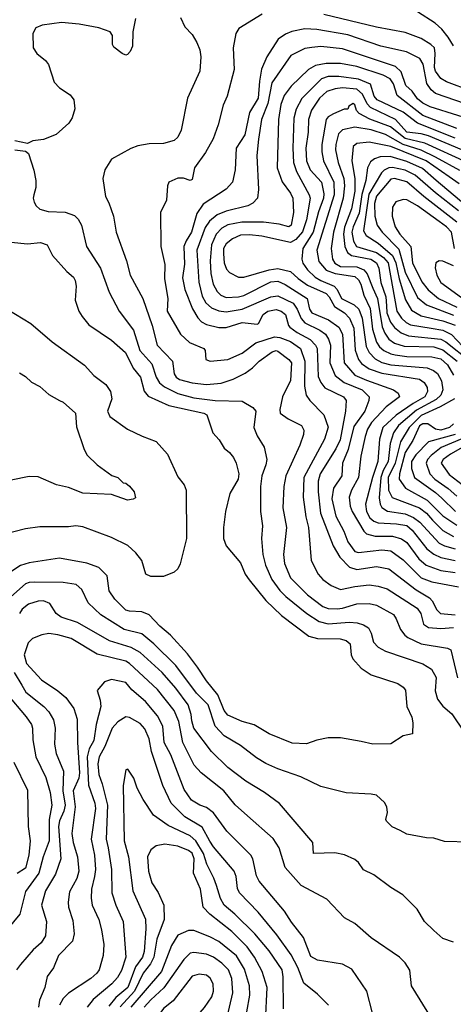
# Model space of a CAD drawing. Extents: x 501367 to 657802, y 482273 to 547541.
# Tile 281 of 656: x 602622 to 605044, y 490232 to 495733. Entities that reach past the tile are written whole.
import ezdxf

# ---------------------------------------------------------------- set-up
doc = ezdxf.new("R2010")
doc.units = 0

msp = doc.modelspace()

# ---------------------------------------------------------------- linework, layer by layer
at = {"layer": '0CON20XD'}
for points in [[(603520, 495745), (603545, 495693.3), (603585, 495650), (603610.8, 495605), (603627.5, 495565), (603634.3, 495525), (603628.6, 495445), (603560, 495295), (603524.2, 495115), (603505, 495076.7), (603485, 495058.8), (603425, 495041.2), (603345, 495040), (603282.6, 495027.4), (603243.3, 495013.3), (603135, 494953.8), (603098, 494895), (603087.1, 494845), (603102.2, 494745), (603120.2, 494710.2), (603146.9, 494635), (603160.5, 494545), (603219.1, 494385), (603239.5, 494305), (603309.6, 494175), (603362.3, 494025), (603389.6, 493915), (603475.3, 493825), (603485.3, 493755), (603495.5, 493735), (603515, 493723.2), (603585, 493704.8), (603665, 493695.2), (603747.3, 493702.7), (603815.2, 493724.8), (603882.2, 493757.8), (603922.5, 493787.5), (603959.5, 493825), (604033.4, 493876.6), (604055, 493884.5), (604065, 493881.8), (604125.5, 493835), (604140, 493815), (604135, 493716.2), (604089.4, 493625), (604074.5, 493555), (604077.5, 493535), (604122.4, 493502.4), (604195.8, 493465.8), (604209.3, 493439.3), (604207.5, 493415), (604186.9, 493355), (604108.4, 493185), (604097.3, 493125), (604092.5, 493005), (604112.2, 492895), (604095.3, 492745), (604102, 492695), (604134.7, 492615), (604229.5, 492519.5), (604315, 492454.1), (604345, 492443.1), (604395, 492441), (604425.5, 492444.5), (604505, 492469.8), (604575, 492471.4), (604615, 492462.2), (604709.4, 492409.4), (604725.9, 492385), (604748.6, 492325), (604773.3, 492293.3), (604790.9, 492280.9), (604865, 492244.8), (605012.2, 492222.2), (605031.4, 492211.4), (605068.1, 492055)], [(603976.2, 495763.8), (603846.1, 495683.9), (603829.5, 495655), (603815.4, 495575), (603820, 495455), (603781.5, 495305), (603759.5, 495255), (603731.5, 495145), (603703, 495067), (603659.4, 494990.6), (603599.4, 494905), (603585, 494840), (603575, 494833.8), (603536.7, 494846.7), (603505, 494848.5), (603455.5, 494824.5), (603447.1, 494805), (603441.9, 494725), (603408.1, 494655), (603410.5, 494465), (603432.1, 494365), (603431.2, 494285), (603449.7, 494175), (603446.2, 494105), (603520.4, 493975), (603570.1, 493930.1), (603651.2, 493895), (603658, 493885), (603662.5, 493835), (603685.8, 493825.8), (603785, 493833.7), (603865, 493869.2), (603941.9, 493928.1), (604045, 493960.9), (604075, 493957.7), (604135, 493934.5), (604191.2, 493895), (604214.8, 493825), (604214, 493685), (604222.9, 493635), (604242.1, 493605), (604321.2, 493525), (604346, 493456), (604325, 493389.5), (604210.3, 493175), (604205.3, 493064.7), (604220.3, 492955), (604234.7, 492895), (604250.5, 492710.5), (604290, 492635), (604316.4, 492605), (604362.5, 492572.5), (604415, 492548.4), (604495, 492565.7), (604575, 492574.8), (604625, 492568.8), (604675, 492553.2), (604843.1, 492445), (604863.4, 492415), (604877.8, 492355), (604906.7, 492336.7), (604975, 492330.5), (605045, 492337.6)], [(605146.7, 495333.3), (605005.6, 495385.6), (604975, 495404.1), (604945.2, 495445), (604939.1, 495465), (604943.8, 495545), (604938.7, 495575), (604918.8, 495595), (604865, 495628.1), (604775, 495660.6), (604615, 495691.2), (604321.7, 495761.7)], [(605046.4, 495586.4), (605016, 495636), (604979.8, 495679.8), (604943.4, 495713.4), (604845, 495777.3)], [(603269.4, 495740.6), (603254.6, 495665), (603251.5, 495585), (603240, 495555), (603225, 495537.8), (603215, 495535.6), (603195, 495543.5), (603148.7, 495578.7), (603140.8, 495595), (603140, 495645), (603127.1, 495665), (603065, 495688.3), (602955, 495708.3), (602855, 495717.3), (602747.9, 495702.1), (602712, 495688), (602694.8, 495655.2), (602697.2, 495575), (602717.3, 495545), (602767.2, 495505), (602783.6, 495483.6), (602814.1, 495384.1), (602845, 495352.7), (602903.7, 495313.7), (602924.5, 495285), (602929.4, 495235), (602915.4, 495184.6), (602896, 495155), (602825, 495092.2), (602755.5, 495064.5), (602695, 495055.7), (602665, 495042), (602595, 495056.7)], [(605335, 495186.1), (604945, 495320.3), (604921.2, 495341.2), (604897.1, 495377.1), (604876.7, 495485), (604856.7, 495516.7), (604783.2, 495553.2), (604640, 495585), (604455, 495647.7), (604281.3, 495678.7), (604215, 495681.2), (604142.4, 495667.6), (604107, 495653), (604066.4, 495623.6), (604002.5, 495525), (603972.8, 495457.2), (603961, 495389), (603955.2, 495295), (603906.8, 495215), (603880.6, 495089.4), (603832.2, 495015), (603825.9, 494894.1), (603811.5, 494825), (603775, 494785.5), (603647.8, 494702.2), (603610.9, 494650.9), (603581.9, 494545), (603552.2, 494497.8), (603539.3, 494465), (603542.4, 494367.6), (603531.2, 494291.2), (603545.3, 494225), (603588.1, 494118.1), (603616.4, 494066.4), (603638.2, 494045), (603665, 494030.3), (603735, 494014.1), (603775, 494012.7), (603865, 494041.2), (603948.9, 494031.1), (603956.2, 494035), (603982.2, 494085), (604007.8, 494105), (604055, 494114.3), (604083.5, 494105), (604107.5, 494085), (604123.5, 494025), (604131.2, 494015), (604172.5, 493985), (604245.4, 493945.4), (604274.9, 493914.9), (604283.2, 493895), (604289.6, 493739.6), (604303.7, 493705), (604326.9, 493676.9)], [(605225, 495148.9), (604915, 495245.5), (604875, 495266), (604845, 495291.3), (604813.7, 495333.7), (604780, 495365), (604752.6, 495442.6), (604721.5, 495471.5), (604425, 495570), (604305, 495583.3), (604255, 495578.4), (604215, 495571.4), (604136.3, 495533.7), (604030.2, 495379.8), (604009.2, 495265), (603972.3, 495175), (603955.8, 495065), (603947.2, 494975), (603956.2, 494785), (603951.2, 494735), (603925, 494707.1), (603897.2, 494692.8), (603775, 494663.4), (603725, 494642.9), (603682.1, 494607.9), (603658.1, 494571.9), (603612.5, 494445), (603622.8, 494267.2), (603641.6, 494188.4), (603661.5, 494151.5), (603692.8, 494122.8), (603735, 494106.5), (603775, 494101), (603865, 494116.2), (604025, 494184.8), (604065, 494189.6), (604149, 494149), (604172.9, 494115), (604195, 494063.6), (604215, 494039.6), (604298.5, 493998.5), (604330.6, 493975), (604348.1, 493948.1), (604358.5, 493915), (604354.8, 493815), (604383.7, 493745), (604435.1, 493705.1), (604535, 493664.4), (604574.7, 493625), (604573.3, 493605), (604549.8, 493545), (604489.1, 493460.9), (604457.8, 493332.2), (604425.7, 493255), (604422.5, 493185), (604374.8, 493115), (604366.7, 493055), (604389, 492959), (604433.3, 492875), (604456, 492815), (604495, 492762.3), (604515.7, 492755.7), (604645, 492770), (604695.2, 492765.2), (604765, 492715.9), (604865, 492614.8), (604925, 492591.5), (605074.2, 492564.2)], [(605065, 495125.2), (604875, 495197.6), (604730.2, 495310.2), (604711.2, 495375), (604692.1, 495402.1), (604652.5, 495422.5), (604505, 495471.4), (604415, 495487.6), (604335, 495487.7), (604275, 495476.8), (604234.8, 495455.2), (604138.3, 495361.7), (604100.3, 495309.7), (604080.6, 495259.4), (604067.7, 495175), (604061.1, 494905), (604087.9, 494827.9), (604135, 494763.3), (604148.6, 494735), (604151, 494655), (604138.5, 494585), (604125, 494575.6), (604070.9, 494590.9), (603985, 494601.6), (603862.6, 494602.6), (603785, 494587.4), (603751.4, 494568.6), (603720.4, 494535), (603694.4, 494475), (603686.3, 494385), (603690.8, 494315), (603703.3, 494255), (603724.6, 494215), (603745, 494194), (603775, 494180.2), (603845, 494184.3), (603875, 494192.9), (604025, 494267.8), (604065, 494271.5), (604105, 494253.2), (604227.9, 494175), (604240.9, 494115), (604253.3, 494095), (604346.7, 494056.7), (604405.7, 494015.7), (604426.2, 493975), (604433.9, 493815), (604495, 493746.1), (604559.6, 493719.6), (604709.4, 493665), (604736.5, 493646.5), (604743.5, 493625), (604670.1, 493569.9), (604588.3, 493481.7), (604565.7, 493445), (604551.4, 493405), (604528.1, 493295), (604515.2, 493175), (604475.9, 493105), (604462.7, 493065), (604468.7, 493015), (604479.3, 492985), (604544.5, 492874.5), (604560.3, 492860.3), (604607, 492847), (604705, 492847.8), (604755, 492831.9), (604785, 492811.8), (604851.1, 492721.1), (604893.3, 492685), (604974.6, 492654.6), (605055, 492644.5)], [(605055, 495070.4), (604844.7, 495154.7), (604765, 495216.6), (604618.4, 495285), (604602.5, 495305), (604582.1, 495372.1), (604515, 495401.5), (604405, 495416.5), (604345, 495415.8), (604308, 495402), (604198, 495292), (604166.1, 495233.9), (604153.3, 495183.3), (604147.1, 495015), (604152.1, 494935), (604167.6, 494885), (604239.3, 494755), (604244.3, 494735), (604224.2, 494615), (604201.7, 494548.3), (604164.7, 494505.3), (604135, 494488.4), (603975, 494523.8), (603905, 494531.3), (603855, 494529.4), (603810.7, 494509.3), (603775, 494480.6), (603761.2, 494455), (603760, 494425), (603764.3, 494375), (603778.2, 494338.2), (603795, 494319.6), (603845, 494295.3), (603875, 494293.6), (604015, 494335.9), (604065, 494343.3), (604135, 494325.8), (604176.9, 494286.9)], [(605185, 494967.2), (604905, 495083.5), (604865, 495096.1), (604784.8, 495105), (604721.9, 495175), (604582.3, 495242.3), (604563.8, 495263.8), (604536.7, 495316.7), (604505, 495344), (604425, 495351.5), (604385, 495347.4), (604338.2, 495331.8), (604297.4, 495295), (604251.7, 495228.3), (604236.4, 495175), (604233.9, 495105), (604221.2, 495015), (604225, 494944), (604245.3, 494895), (604308.3, 494825), (604320.9, 494760.9), (604320.2, 494735), (604291.4, 494658.6), (604261.2, 494545), (604203.9, 494455), (604198.9, 494395), (604203.1, 494373.1), (604230, 494335), (604272.1, 494295), (604304.9, 494274.9), (604378.5, 494245), (604395.5, 494225.5), (604419.2, 494175), (604490.6, 494140.6), (604515.9, 494115.9), (604535.6, 494065.6), (604556.7, 493906.7), (604575, 493873.6), (604608.2, 493838.2), (604645, 493817.5), (604695, 493804.3), (604897.5, 493787.5), (604933.6, 493773.6), (604956, 493756), (604979.1, 493715), (604986.5, 493665), (604975.2, 493635), (604949.4, 493610.6), (604839, 493551), (604738.8, 493465), (604709.7, 493425), (604691.5, 493365), (604680.8, 493265), (604653.1, 493215), (604639, 493175), (604630.8, 493060.8), (604636, 493026), (604645, 493008.2), (604677, 492987), (604775, 492971.4), (604821.9, 492951.9), (604857.4, 492925), (604965, 492808.4), (604995, 492793), (605055, 492775.8)], [(605122, 494935), (604885, 495043.4), (604775, 495068.5), (604693.8, 495133.8), (604577.9, 495177.9), (604518.6, 495208.6), (604504.4, 495225), (604495, 495258), (604485, 495264), (604460.7, 495249.3), (604455, 495232.5), (604435, 495232.5), (604375, 495207.5), (604345, 495190.5), (604333.9, 495175), (604310, 495035), (604310.6, 494995), (604319.5, 494945), (604377.5, 494825), (604378.6, 494755), (604282.9, 494445), (604292.5, 494382.5), (604334, 494334), (604384.3, 494314.3), (604495, 494297.7), (604515, 494280.2), (604528, 494255), (604544.2, 494194.2), (604579.4, 494119.4), (604593.5, 494003.5), (604615, 493931.1), (604632, 493905), (604655.9, 493885), (604695, 493865.5), (604720.1, 493860.1), (604785, 493851.7), (604925, 493849.7), (604975, 493837.7), (605011.1, 493805), (605045, 493747.5)], [(604945, 494964.9), (604865, 495004.4), (604765, 495035.9), (604665, 495091.4), (604585, 495118.3), (604495, 495131.7), (604425, 495117.8), (604402.5, 495095), (604387.6, 495035), (604387.2, 495005), (604402.1, 494935), (604432.7, 494845), (604437.3, 494805), (604430, 494735), (604375.5, 494545), (604361.9, 494455), (604370.2, 494395), (604382.8, 494372.8), (604415, 494354.1), (604505, 494351.8), (604545, 494335.2), (604562.5, 494312.5), (604595, 494233.4), (604621.7, 494175), (604646.9, 494016.9), (604661, 493981), (604685, 493947.7), (604715, 493926), (604769.3, 493909.3), (604935, 493904.6), (604985, 493889.1), (605066.6, 493825)], [(605076.5, 494815), (605021.9, 494855), (604893.3, 494945), (604695, 495025.1), (604575, 495048.3), (604505, 495041.9), (604485.2, 495024.8), (604476.8, 494945), (604495.2, 494845), (604493.5, 494775), (604475, 494675.6), (604435.9, 494574.1), (604431.8, 494535), (604438.5, 494465), (604453.1, 494433.1), (604475.4, 494415.4), (604584.1, 494394.1), (604614.9, 494374.9), (604627.6, 494345), (604639.4, 494265), (604668.4, 494185), (604671.9, 494135), (604674, 494095), (604693.4, 494043.4), (604715, 494013.9), (604752.9, 493982.9), (604795, 493966.1), (604975, 493948.4), (605002.6, 493932.6), (605137.7, 493825)], [(602595, 495006), (602655, 494998), (602670.8, 494985), (602702, 494892), (602712.8, 494835), (602711.5, 494795), (602700.6, 494755), (602696.7, 494735), (602703.6, 494713.6), (602715, 494692.9), (602735, 494674.4), (602781.2, 494661.2), (602876.7, 494656.7), (602929.1, 494639.1), (602948.8, 494618.8), (602967.1, 494585), (602996.2, 494465), (603073.8, 494345), (603121.3, 494211.3), (603177.7, 494105), (603258.5, 493998.5), (603293.6, 493885), (603359.5, 493809.5), (603383.6, 493735), (603403.3, 493703.3), (603431.7, 493681.7), (603505, 493644.5), (603595, 493621.1), (603714, 493606), (603865, 493602.1), (603925, 493565.6), (603941.8, 493545), (603929.6, 493455), (603947.9, 493407.9), (603988.5, 493345), (604002.2, 493275), (603997.6, 493245), (603975.3, 493185), (603966.7, 493125), (603966.7, 492985), (603978.2, 492905), (603973.3, 492835), (603980.6, 492745), (603995.8, 492685), (604030, 492605), (604074.5, 492544.5), (604109.5, 492509.5), (604225.9, 492415), (604295, 492370.4), (604345, 492357.2), (604465, 492366.5), (604506.6, 492363.4), (604542.3, 492352.3), (604570, 492335), (604586, 492306), (604598.7, 492255), (604625, 492226.2), (604665.3, 492205.3), (604875, 492134.2), (604923.4, 492103.4), (604948.2, 492058.2), (604942.3, 491982.3), (604956.1, 491936.1), (604985, 491896.7), (605036.9, 491855), (605105, 491752.5)], [(605150.3, 494665), (604948.5, 494835), (604872.5, 494902.5), (604785, 494940.2), (604691.9, 494968.1), (604635, 494966.5), (604603.8, 494956.2), (604581.6, 494938.4), (604564.8, 494905.2), (604556.4, 494835), (604534.1, 494755.9), (604518.6, 494651.4), (604484.4, 494575), (604477.4, 494545), (604486.4, 494496.4), (604502.9, 494465), (604615, 494431.4), (604655, 494404), (604680.3, 494375), (604729.5, 494105), (604755.5, 494065.5), (604780.3, 494040.3), (604805, 494028.7), (604920.2, 494009.8), (604985, 493998.2), (605034.5, 493974.5), (605096.9, 493906.9)], [(605080.1, 494890.1), (604945, 494964.9)], [(605074.3, 494664.3), (604945, 494764.8), (604831.6, 494865), (604775, 494891.8), (604705, 494907), (604685.1, 494904.9), (604657.7, 494892.3), (604642.5, 494877.5), (604572.1, 494757.9), (604542.5, 494552.5), (604557.1, 494527.1), (604625, 494484.8), (604705.4, 494415.4), (604724.2, 494375), (604741.2, 494285), (604777, 494167), (604810.2, 494110.2), (604865, 494078.7), (604985, 494050.4), (605055, 494025.7)], [(605065, 494602), (604879.2, 494745), (604785, 494827.9), (604715, 494845.2), (604695, 494842.6), (604615, 494746.1), (604604.9, 494705.1), (604605.2, 494635.2), (604618.9, 494585), (604647.2, 494545), (604740.8, 494450.8), (604775, 494322.2), (604845, 494180.3), (604895, 494139), (605045, 494082.8)], [(605051.9, 494455), (605033.8, 494545), (605006.8, 494575), (604964.7, 494605), (604845, 494692.8), (604785, 494726.6), (604765, 494729.2), (604723.9, 494716.1), (604705.3, 494684.7), (604702.8, 494635), (604719.6, 494575), (604745.2, 494535), (604807, 494465), (604816.4, 494375), (604869, 494269), (604903.1, 494223.1), (604961.8, 494175), (605065, 494127.5)], [(602575, 494489.4), (602665, 494480.5), (602738.3, 494488.3), (602775.7, 494475), (602805.5, 494415.5), (602886.2, 494326.2), (602922, 494295), (602932.5, 494275), (602937.1, 494245), (602931.9, 494165), (602952.9, 494105), (602970.6, 494075), (603008.9, 494028.9), (603135, 493941.9), (603214, 493874), (603255.7, 493785.7), (603296.8, 493735), (603317.8, 493657.8), (603340.3, 493630.3), (603455, 493576.8), (603650, 493535), (603668, 493525), (603700.8, 493425), (603736, 493385), (603765, 493338.8), (603794.6, 493314.6), (603816.2, 493286.2), (603831.5, 493255), (603846.4, 493195), (603842.5, 493165), (603796.5, 493085), (603772.5, 492985), (603760, 492895), (603760, 492835), (603775, 492793.3), (603855, 492698.8), (603882.5, 492635), (603903.6, 492603.6), (603997.2, 492487.2), (604084.4, 492404.4), (604237.9, 492287.9), (604285.2, 492275.2), (604412.8, 492272.8), (604445, 492264.5), (604467.5, 492245), (604474.4, 492185), (604482.6, 492162.6), (604528.9, 492108.9), (604585, 492071.9), (604734.3, 492024.3), (604764.2, 492004.2), (604777.3, 491987.3), (604784, 491895), (604812.5, 491835), (604819.2, 491805), (604816.4, 491743.6), (604765, 491732), (604695, 491687.1), (604595, 491685.8), (604529.2, 491699.2), (604415, 491720), (604345, 491720), (604282.1, 491707.9), (604225, 491687.5), (604145, 491690.6), (604015, 491743.1), (603932.6, 491792.6), (603865, 491811.5), (603785, 491846.8), (603765, 491873.5), (603729.8, 491959.8), (603665, 492038.8), (603616, 492116), (603559.3, 492189.3), (603465, 492294.5), (603405.6, 492345), (603345, 492407.9), (603305, 492424), (603235, 492428.2), (603215, 492434.6), (603154.5, 492495), (603121.5, 492541.5), (603110.9, 492625), (603065, 492671.8), (602997.3, 492697.3), (602845, 492723.8), (602675, 492697.8), (602626.9, 492683.1), (602511.2, 492608.8)], [(605045, 494357.7), (604985, 494384.4), (604965.7, 494385.7), (604946.2, 494375), (604943.3, 494346.7), (604953.3, 494305), (604974.7, 494265), (605090.4, 494180.4)], [(604176.9, 494286.9), (604229, 494249), (604335, 494202.5), (604350.7, 494185), (604380.4, 494130.4), (604435.9, 494095), (604464.8, 494065), (604489.3, 494009.3), (604495.6, 493885.6), (604513.9, 493833.9), (604531.3, 493811.3), (604575, 493782.8), (604645, 493758.6), (604855, 493723.6), (604881.8, 493705), (604897.6, 493677.6), (604900.2, 493655), (604884.7, 493625), (604820.8, 493589.2), (604725, 493522.8), (604651, 493455), (604631.4, 493388.6), (604622.1, 493265), (604593.8, 493175), (604554.8, 493025.2), (604558.7, 492985), (604579, 492949), (604600.8, 492930.8), (604625, 492921), (604726.6, 492916.5), (604785, 492907.1), (604815, 492880.8), (604895.9, 492775.9), (604935, 492747.3), (604975, 492728.1), (605055, 492711.5)], [(602555, 494114), (602683.8, 494035), (602802.7, 493932.7), (602985, 493802.9), (603036, 493745), (603102.5, 493695), (603128.9, 493655), (603137.1, 493615), (603113.5, 493545), (603126.1, 493516.1), (603225, 493444.4), (603305.5, 493405.5), (603385, 493376), (603447.8, 493305), (603505, 493178.8), (603540.8, 493135), (603551.4, 493105), (603554.3, 492835), (603518, 492692), (603505, 492663.8), (603485, 492646.7), (603425, 492622), (603355, 492622), (603326.7, 492635), (603305, 492711.2), (603271.4, 492755), (603225.9, 492795.9), (603135, 492840.5), (602975, 492898.5), (602935.4, 492905.4)], [(602620.5, 493760.5), (602655, 493740), (602688.3, 493708.3), (602735, 493683.8), (602785, 493638.8), (602845, 493606.2), (602865.6, 493595.6), (602933.8, 493535), (602938.8, 493458.8), (602982.1, 493332.1), (602999.7, 493299.7), (603055, 493246), (603136.4, 493186.4), (603170, 493175), (603200, 493145), (603215, 493142.5), (603235.9, 493125.9), (603262.5, 493095), (603268.3, 493061.7), (603256.4, 493053.6), (603225, 493048), (603135, 493080), (602975, 493087.5), (602895, 493120), (602827.5, 493135), (602725, 493178.8), (602675, 493180), (602575, 493160)], [(604326.9, 493676.9), (604431.9, 493625), (604445.6, 493605), (604442.8, 493545), (604411.6, 493385), (604388.1, 493335), (604300.7, 493195), (604289.8, 493155), (604288.8, 493095), (604302, 492975), (604372.5, 492792.5), (604410.8, 492730.8), (604463.8, 492673.8), (604505, 492661.1), (604615, 492676.9), (604685, 492664.1), (604837.1, 492547.1), (604912.2, 492502.2), (604926, 492486), (604953.1, 492435), (604973.1, 492415), (605055, 492407.8)], [(605051.6, 493615), (604970.9, 493569.1), (604865, 493522), (604797.7, 493455), (604749.6, 493375), (604720.4, 493255), (604679.8, 493175), (604682.4, 493105), (604703.1, 493063.1), (604856.3, 493006.3), (604895, 492975.6), (604927.5, 492937.5), (604985, 492879.6), (605045, 492845.9)], [(605044.6, 493475), (605023.8, 493455), (604975, 493440.1), (604945, 493445.9), (604902.5, 493475), (604875, 493474.3), (604855, 493464.4), (604817.4, 493382.6), (604774.6, 493315.4), (604743.8, 493196.2), (604742.3, 493165), (604777.2, 493115), (604899.3, 493049.3), (604985, 492960.8), (605065, 492908)], [(605055.3, 493415), (604906.4, 493373.6), (604835, 493300.8), (604810.2, 493265), (604811.5, 493225), (604828.1, 493175), (604945, 493091.7), (604980.1, 493060.1), (605056, 492985)], [(605150, 493415), (604977.5, 493342.5), (604921.4, 493298.6), (604900.2, 493275), (604892, 493255), (604913.8, 493195), (604940.8, 493165), (605015, 493114.4), (605065, 493070.7)], [(605150.2, 493375), (605029.4, 493305), (604988.4, 493275), (604977.2, 493255), (605021.6, 493191.6), (605094.4, 493135.6)], [(602935.4, 492905.4), (602895, 492899.5), (602735, 492898.5), (602655, 492887.8), (602517.2, 492852.8)], [(605135, 491137.5), (604995, 491141.2), (604935, 491160), (604895, 491160.8), (604785, 491181.4), (604746.7, 491203.3), (604702.4, 491222.4), (604671.2, 491255), (604666.7, 491265), (604677.5, 491302.5), (604672.5, 491335), (604659.3, 491359.3), (604615, 491399.2), (604585.6, 491405.6), (604445, 491412.2), (604305, 491448.5), (604192.8, 491502.8), (604065, 491546.9), (603997.7, 491577.7), (603945, 491609.2), (603855, 491678.5), (603765, 491732), (603714.7, 491785), (603674.8, 491905), (603610.3, 491970.3), (603495, 492124.7), (603371.9, 492245), (603305, 492301.6), (603205, 492326.1), (603075, 492408), (603004.8, 492474.8), (602969.2, 492549.2), (602938.1, 492578.1), (602865, 492589.2), (602705, 492590.8), (602675, 492588.4), (602655, 492580), (602572.6, 492507.4)], [(605045, 490578.8), (604985, 490598.8), (604935, 490644), (604884, 490695), (604842.7, 490762.7), (604762.7, 490842.7), (604695, 490884), (604601.2, 490955), (604543.2, 490983.2), (604514.3, 491024.3), (604495, 491041.2), (604437.4, 491067.4), (604382, 491078), (604263.6, 491073.6), (604260, 491135), (604073.3, 491353.3), (603989.2, 491415), (603885, 491477.9), (603784.3, 491554.3), (603693.2, 491643.2), (603595, 491774.5), (603583, 491815), (603580.7, 491850.7), (603562.6, 491905), (603495, 491998.7), (603417.6, 492085), (603295, 492196.6), (603245.2, 492225.2), (603123.2, 492263.2), (602945.6, 492365.6), (602854.4, 492394.4), (602825.7, 492415.7), (602790.1, 492470.1), (602755.3, 492485.3), (602725.7, 492484.3), (602671.8, 492468.2), (602635, 492438.5), (602621.5, 492415)], [(604922.5, 490155), (604810.6, 490335), (604802.4, 490422.4), (604775, 490464), (604744, 490495), (604585, 490603.1), (604493.4, 490683.4), (604436.7, 490715), (604338.5, 490818.5), (604194.8, 490894.8), (604105.7, 490995.7), (604070.7, 491105), (604038.7, 491158.7), (603895, 491284.5), (603825.9, 491345.9), (603762.5, 491425), (603635, 491525.5), (603597.6, 491567.6), (603532.8, 491695), (603511.8, 491811.8), (603485, 491872.9), (603391.3, 491991.3), (603235, 492136.2), (603215, 492148.1), (603055, 492188.1), (602910, 492275), (602835, 492296.6), (602785, 492302.6), (602745, 492296.6), (602694.2, 492275.8), (602669.5, 492250.5), (602646.5, 492185), (602660.8, 492135), (602744.1, 492044.1), (602835, 491983.8), (602879.6, 491945), (602923.8, 491885), (602944.1, 491825), (602944.2, 491695), (602957, 491525), (602952.4, 491495), (602919.9, 491425), (602931.8, 491335), (602913.9, 491185), (602920, 491135), (602945.7, 491055), (602951.9, 490975), (602940.8, 490935), (602900.9, 490859.1), (602893.1, 490803.1), (602895.4, 490775), (602919.3, 490699.3), (602926.1, 490625), (602916.9, 490585), (602838.2, 490505), (602811.4, 490435), (602775, 490386.2), (602762, 490325), (602733.6, 490255), (602728, 490215)], [(602591.9, 492085), (602634.5, 492014.5), (602656.7, 491975), (602756.4, 491895), (602784.8, 491864.8), (602811.8, 491821.8), (602820.3, 491775), (602816, 491685), (602825, 491633.3), (602867.2, 491535), (602862.7, 491425), (602877, 491345), (602869.6, 491310.4), (602845, 491256.5), (602839.7, 491225), (602851.2, 491045), (602822, 490958), (602766.5, 490865), (602743.4, 490785), (602771.2, 490695), (602766.4, 490615), (602742.5, 490575), (602697.8, 490535), (602626.6, 490453.4), (602604.5, 490425)], [(604592.3, 490182.3), (604561.9, 490305), (604477.2, 490427.2), (604425, 490456.5), (604285, 490478.2), (604249.1, 490499.1), (604206.7, 490605), (604139.9, 490689.9), (604101.1, 490751.1), (603959.9, 490919.9), (603945, 490950), (603924.1, 491044.1), (603914.2, 491064.2), (603778.6, 491198.6), (603705, 491300.9), (603665, 491330.9), (603629.2, 491345), (603582.5, 491372.5), (603541, 491431), (603467.2, 491625), (603429.5, 491695), (603422.5, 491785), (603392.5, 491842.5), (603325, 491923.8), (603249.2, 491989.2), (603215, 492030), (603135, 492045.6), (603095, 492034), (603054.6, 491985.4), (603071.4, 491931.4), (603074.6, 491895), (603049.8, 491795), (603036, 491705), (603010.9, 491659.1), (602999.2, 491615), (603006.4, 491456.4), (603041, 491355), (603045.2, 491325), (603020.8, 491155), (603040.9, 491065), (603044.7, 490985.3), (603040.8, 490945), (603022.5, 490875), (603020.9, 490825), (603026.7, 490785), (603063.9, 490705), (603078.5, 490648.5), (603092.3, 490565), (603087.5, 490505), (603066.8, 490425), (603053.1, 490405), (603019.5, 490375), (602895, 490293.6), (602865, 490263.3), (602845, 490227.5)], [(602548.7, 491968.7), (602658.7, 491838.7), (602687.6, 491795), (602694.1, 491775), (602695, 491710), (602712.8, 491615), (602768.6, 491498.6), (602792.2, 491415), (602801.1, 491345), (602786, 491264), (602787.1, 491145), (602753, 491055), (602729.4, 490965), (602655, 490862.2), (602622.4, 490735), (602505.3, 490594.7)], [(604346.7, 490226.7), (604285, 490288.1), (604209.7, 490349.8), (604176.4, 490436.4), (604138.2, 490508.1), (604059, 490619), (603955, 490746.2), (603850, 490855), (603838.3, 490878.3), (603831.1, 490945), (603820.8, 490975), (603705, 491110.8), (603683.9, 491143.9), (603641.3, 491221.3), (603545, 491278.6), (603469.1, 491355), (603421.4, 491455), (603359.3, 491645), (603344.9, 491714.8), (603321, 491771), (603295, 491801.3), (603235, 491834.6), (603215, 491837.9), (603169.7, 491810.3), (603139.1, 491775), (603097.9, 491672.1), (603066.3, 491615), (603058.1, 491575), (603063.4, 491515), (603083.3, 491463.3), (603111.8, 491345), (603104.8, 491154.8), (603116.1, 491105), (603135.3, 490985), (603136.6, 490855), (603158.7, 490785), (603200.7, 490695), (603215.8, 490495), (603190.3, 490419.7), (603168.1, 490381.9), (603136.1, 490345), (603032.1, 490257.9), (602999.1, 490215)], [(602588.5, 491585), (602665, 491427.5), (602670, 491225), (602680.5, 491145), (602673.5, 491065), (602655, 490992), (602607.7, 490962.3)], [(604095.9, 490205.9), (604094.7, 490384.7), (604087.8, 490425), (604015, 490530.8), (603935, 490625.3), (603824.7, 490735), (603764, 490785), (603743.4, 490823.4), (603721.5, 490895), (603707, 490937), (603667, 491015), (603648.1, 491075), (603605.2, 491145), (603575, 491172.8), (603451.1, 491231.1), (603368.9, 491288.9), (603312.2, 491375), (603279.2, 491439.2), (603259.2, 491495), (603226, 491545), (603215, 491541.2), (603200, 491455), (603205.8, 491145), (603230.8, 491055), (603254.2, 490865), (603325, 490707.5), (603325.9, 490654.1), (603316.8, 490526.8), (603308, 490495), (603269.3, 490440.7), (603226.2, 490325), (603160.1, 490269.9), (603119.6, 490220.4)], [(603995.2, 490135), (604005.2, 490325.2), (603976.8, 490415), (603933.9, 490495), (603892.9, 490552.9), (603807.4, 490637.4), (603684.8, 490734.8), (603647.6, 490775), (603631.9, 490875), (603592.5, 490965), (603595.9, 491045), (603585, 491075.7), (603565, 491091), (603505, 491114.8), (603433.5, 491126.5), (603385, 491117.5), (603355.3, 491094.8), (603336.5, 491055), (603341.4, 490975), (603361.1, 490911.1), (603395.6, 490855.6), (603426.7, 490785), (603428.4, 490705), (603388.4, 490595), (603372.3, 490495), (603352.7, 490457.3), (603311.5, 490405), (603263.1, 490305), (603182.8, 490217.2)], [(603890.1, 490189.9), (603908.1, 490281.9), (603905.3, 490335), (603878.2, 490428.2), (603833, 490503), (603735, 490582.5), (603685, 490609.4), (603595, 490643.6), (603565, 490644.4), (603505, 490617.8), (603469.8, 490560.2), (603414.3, 490415), (603243, 490215)], [(603774.7, 490134.7), (603813.5, 490295), (603807, 490375), (603788.3, 490425), (603751.2, 490461.2), (603704.5, 490495), (603665, 490512.3), (603595, 490521.4), (603575, 490517.1), (603538.3, 490481.7), (603427.1, 490323), (603355, 490256.5), (603318, 490215)], [(603455, 490110.2), (603515, 490113.8), (603557.5, 490125), (603594.3, 490145), (603655, 490214.2), (603695, 490272.5), (603705.4, 490305), (603703.1, 490345), (603687, 490377), (603665, 490394.5), (603625, 490399.5), (603585, 490388.5), (603478.6, 490251.4), (603425, 490207.8), (603386.2, 490155), (603384.6, 490135), (603415, 490115.3), (603455, 490110.2)]]:
    msp.add_lwpolyline(points, dxfattribs=at)

doc.saveas('drawing.dxf')
